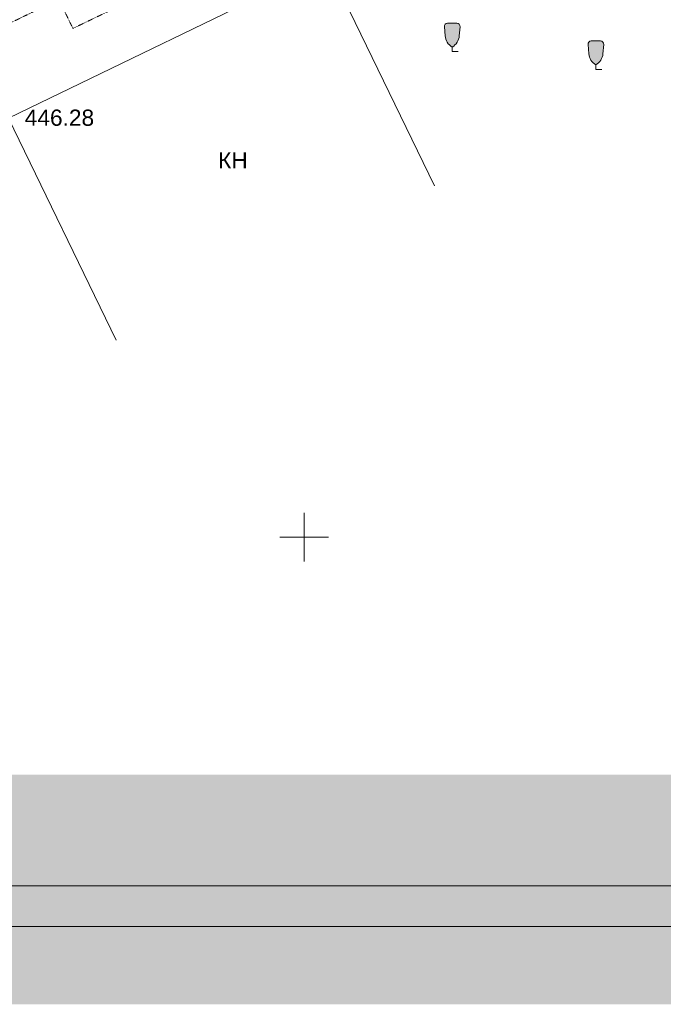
# Model space of a CAD drawing. Header units: millimetres. Extents: x 918404 to 1362154, y 4120617 to 4364104.
# Tile 467 of 649: x 1196982 to 1204904, y 4225433 to 4237554. Entities that reach past the tile are written whole.
import ezdxf

# ---------------------------------------------------------------- set-up
doc = ezdxf.new("R2010")
doc.units = ezdxf.units.MM
doc.header["$MEASUREMENT"] = 0
doc.linetypes.add('Д_ТРОТ_ТРУБА', pattern=[1.5, 0.75, -0.75])
for name, color, linetype, lineweight in [('(001) Сетка_Ном._пера__132', 132, 'Continuous', 18), ('(002) Рамка_Ном._пера__3', 3, 'Continuous', 18), ('(002) Рамка_Ном._пера__7', 7, 'Continuous', 18), ('(007) Здания_Ном._пера__7', 7, 'Continuous', 18), ('0_Ном._пера__174', 174, 'Continuous', 18), ('0_Ном._пера__255', 255, 'Continuous', 18), ('0_Ном._пера__7', 7, 'Continuous', 18)]:
    doc.layers.add(name, color=color, linetype=linetype, lineweight=lineweight)
doc.styles.add('СГЕНЕРИР_СТИЛЬ_1', font='arial.ttf')

msp = doc.modelspace()

# ---------------------------------------------------------------- hatches: boundary and pattern name
at = {"layer": '(002) Рамка_Ном._пера__3', "linetype": 'Continuous'}
for points in [[(1202247.7, 4237512.3, 0.4151981), (1202209.6, 4237467.6), (1202218.8, 4237355.2, 0.2441871), (1202305.9, 4237217.3, 0.2441871), (1202393, 4237355.2), (1202402.2, 4237467.6, 0.4151981), (1202364.1, 4237512.3)], [(1204015.5, 4237292.8, 0.4151981), (1203977.4, 4237248.1), (1203986.7, 4237135.7, 0.2441871), (1204073.7, 4236997.8, 0.2441871), (1204160.8, 4237135.7), (1204170.1, 4237248.1, 0.4151981), (1204132, 4237292.8)]]:
    msp.add_hatch(color=256, dxfattribs=at).paths.add_polyline_path(points)
at = {"layer": '0_Ном._пера__255', "linetype": 'Continuous'}
h = msp.add_hatch(color=256, dxfattribs=at)
h.paths.add_polyline_path([(1178033.9, 4257928.4), (1178033.9, 4225432.6), (1225210.4, 4225432.6), (1225210.4, 4257928.4)])
h.paths.add_polyline_path([(1185393.5, 4250722.4), (1185393.5, 4254656.7), (1197507.8, 4254656.7), (1197507.8, 4253559.8), (1203190.9, 4253559.8), (1203190.9, 4254677.4), (1209738.3, 4254677.4), (1209738.3, 4252724.9), (1209738.3, 4232896), (1209430.1, 4232896), (1209430.1, 4232970.8), (1205601.4, 4232970.8), (1205601.4, 4228259.4), (1185393.5, 4228259.4)], flags=0)

# ---------------------------------------------------------------- linework, layer by layer
at = {"layer": '(001) Сетка_Ном._пера__132', "linetype": 'Continuous'}
for p, q in [((1200483.9, 4231482.1), (1200483.9, 4230882.1)), ((1200183.9, 4231182.1), (1200783.9, 4231182.1))]:
    msp.add_line(p, q, dxfattribs=at)
at = {"layer": '(002) Рамка_Ном._пера__7', "linetype": 'Continuous', "flags": 128}
for points in [[(1202305.9, 4237217.3, -0.2441871), (1202218.8, 4237355.2), (1202209.6, 4237467.6, -0.4151981), (1202247.7, 4237512.3), (1202305.9, 4237512.3)], [(1202305.9, 4237217.3, 0.2441871), (1202393, 4237355.2), (1202402.2, 4237467.6, 0.4151981), (1202364.1, 4237512.3), (1202305.9, 4237512.3)], [(1204073.7, 4236997.8, -0.2441871), (1203986.7, 4237135.7), (1203977.4, 4237248.1, -0.4151981), (1204015.5, 4237292.8), (1204073.7, 4237292.8)], [(1204073.7, 4236997.8, 0.2441871), (1204160.8, 4237135.7), (1204170.1, 4237248.1, 0.4151981), (1204132, 4237292.8), (1204073.7, 4237292.8)]]:
    msp.add_lwpolyline(points, format="xyb", dxfattribs=at)
for points in [[(1202305.9, 4237162.3), (1202305.9, 4237217.3)], [(1202305.9, 4237162.3), (1202305.9, 4237217.3)], [(1202305.9, 4237162.3), (1202380.9, 4237162.3)], [(1204073.7, 4236942.8), (1204073.7, 4236997.8)], [(1204073.7, 4236942.8), (1204073.7, 4236997.8)], [(1204073.7, 4236942.8), (1204148.7, 4236942.8)]]:
    msp.add_lwpolyline(points, dxfattribs=at)
at = {"layer": '0_Ном._пера__174', "linetype": 'Continuous', "flags": 128}
for points in [[(1183042.7, 4255671.6), (1225043.6, 4255671.6), (1225043.6, 4226391.6), (1183042.7, 4226391.6)], [(1185042.7, 4255171.6), (1224543.6, 4255171.6), (1224543.6, 4226891.6), (1185042.7, 4226891.6)]]:
    msp.add_lwpolyline(points, close=True, dxfattribs=at)
at = {"layer": '0_Ном._пера__7', "linetype": 'Д_ТРОТ_ТРУБА', "flags": 128}
msp.add_lwpolyline([(1182330.5, 4230768.3), (1186338.9, 4232812.5), (1190183.6, 4234761.4), (1190368, 4234353.7), (1197463.4, 4237804.2), (1197637.1, 4237446.6), (1201081.2, 4239104.2), (1200828, 4239625.6), (1207140.4, 4242797), (1208675, 4237545.8)], dxfattribs=at)
at = {"layer": '0_Ном._пера__7', "linetype": 'Continuous', "flags": 128}
msp.add_lwpolyline([(1198171.1, 4233608.6), (1196844, 4236341.3), (1200760.9, 4238243.4), (1202087.9, 4235510.6)], dxfattribs=at)

# ---------------------------------------------------------------- texts
at = {"layer": '(007) Здания_Ном._пера__7', "linetype": 'Continuous', "insert": (1199424.7, 4235722.4), "char_height": 200, "attachment_point": 7, "style": 'СГЕНЕРИР_СТИЛЬ_1'}
msp.add_mtext('{КН}', dxfattribs=at)
at = {"layer": '0_Ном._пера__7', "linetype": 'Continuous', "insert": (1197044, 4236346.2), "char_height": 200, "attachment_point": 4, "style": 'СГЕНЕРИР_СТИЛЬ_1'}
msp.add_mtext('{446.28}', dxfattribs=at)

doc.saveas('drawing.dxf')
